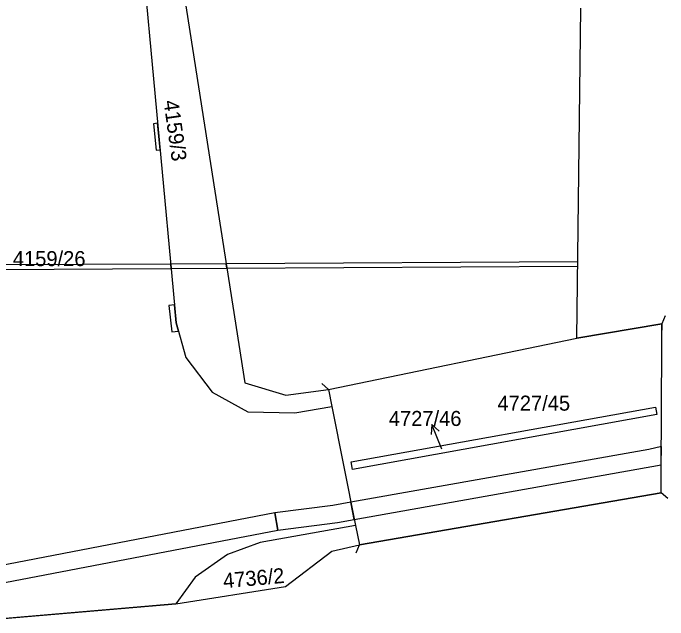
# Model space of a CAD drawing. Extents: x -756746 to -753363, y -1166406 to -1161727.
# Drawn here: x -754890.9 to -754816.8, y -1166015.4 to -1165946.8 of the extents above; entities that cross this region are included whole.
import ezdxf

# ---------------------------------------------------------------- set-up
doc = ezdxf.new("R2010")
doc.units = 0
for name, color, linetype in [('Hranice kat_území', 7, 'Continuous'), ('Hranice parcel', 7, 'Continuous'), ('Parcelní čísla', 7, 'Continuous'), ('Pop  PČ popisy', 7, 'Continuous'), ('Vnitřní kresba', 7, 'Continuous'), ('Věcná břemena k části', 7, 'Continuous')]:
    doc.layers.add(name, color=color, linetype=linetype)

msp = doc.modelspace()

# ---------------------------------------------------------------- linework, layer by layer
at = {"layer": 'Hranice kat_území'}
msp.add_lwpolyline([(-754893.74, -1166015.45), (-754872.53, -1166013.65), (-754860.12, -1166011.68), (-754854.85, -1166007.66), (-754851.75, -1166006.95), (-754817.6, -1166001.07), (-754817.59, -1165998.61), (-754817.54, -1165984.54), (-754817.53, -1165982.66), (-754817.53, -1165981.96), (-754827.13, -1165983.58), (-754826.69, -1165946.26)], dxfattribs=at)
at = {"layer": 'Hranice parcel'}
for p, q in [((-754827.13, -1165983.58), (-754826.69, -1165946.26)), ((-754827.13, -1165983.58), (-754817.53, -1165981.96)), ((-754817.54, -1165984.54), (-754817.53, -1165982.66)), ((-754817.53, -1165981.96), (-754817.53, -1165982.66)), ((-754855.25, -1165989.37), (-754827.13, -1165983.58)), ((-754817.59, -1165998.61), (-754817.54, -1165984.54)), ((-754855.25, -1165989.37), (-754854.87, -1165991.29)), ((-754854.87, -1165991.29), (-754852.19, -1166004.76)), ((-754817.6, -1166001.07), (-754817.59, -1165998.61)), ((-754817.6, -1166001.07), (-754851.75, -1166006.95)), ((-754852.19, -1166004.76), (-754851.75, -1166006.95)), ((-754872.53, -1166013.65), (-754860.12, -1166011.68)), ((-754872.53, -1166013.65), (-754893.74, -1166015.45))]:
    msp.add_line(p, q, dxfattribs=at)
for points in [[(-754986.88, -1165279.38), (-754990.41, -1165279.86), (-754980.99, -1165331.36), (-754966.52, -1165403.04), (-754962.21, -1165426.7), (-754948.35, -1165495.48), (-754937.5, -1165549.21), (-754928.46, -1165594.05), (-754928.31, -1165595.05), (-754927.98, -1165597.22), (-754926.04, -1165609.85), (-754919.91, -1165650.59), (-754911.7, -1165704.69), (-754902.24, -1165767.33), (-754892.9, -1165829.68), (-754885.35, -1165879.53), (-754876.62, -1165937.17), (-754872.47, -1165981.85), (-754871.4, -1165985.78), (-754868.4, -1165989.67), (-754864.36, -1165991.91), (-754859.05, -1165992.04), (-754854.87, -1165991.29)], [(-754923.98, -1165615.89), (-754912.58, -1165682.53), (-754887.89, -1165840.42), (-754864.72, -1165988.62), (-754860.06, -1165990.02), (-754855.25, -1165989.37)], [(-754818.23, -1165991.39), (-754818.08, -1165992.23), (-754852.53, -1165998.42), (-754852.66, -1165997.56), (-754818.23, -1165991.39)], [(-754852.19, -1166004.76), (-754862.97, -1166006.68), (-754866.66, -1166008.06), (-754870.31, -1166010.61), (-754872.53, -1166013.65)], [(-754860.12, -1166011.68), (-754854.85, -1166007.66), (-754851.75, -1166006.95)]]:
    msp.add_lwpolyline(points, dxfattribs=at)
at = {"layer": 'Pop  PČ popisy'}
for p, q in [((-754843.544, -1165993.358), (-754843.633, -1165994.474)), ((-754842.42, -1165996.14), (-754843.544, -1165993.358)), ((-754843.544, -1165993.358), (-754842.705, -1165994.098))]:
    msp.add_line(p, q, dxfattribs=at)
at = {"layer": 'Vnitřní kresba'}
for p, q in [((-754817.139, -1165981.039), (-754817.529, -1165981.96)), ((-754856.005, -1165988.713), (-754855.25, -1165989.369)), ((-754816.845, -1166001.727), (-754817.6, -1166001.071)), ((-754852.125, -1166007.877), (-754851.751, -1166006.95))]:
    msp.add_line(p, q, dxfattribs=at)
at = {"layer": 'Věcná břemena k části'}
for points in [[(-754875.04, -1165959.32), (-754874.72, -1165962.31), (-754874.29, -1165962.26), (-754874.57, -1165959.27)], [(-754892.95, -1165975.3), (-754892.96, -1165975.81), (-754873.04, -1165975.7), (-754873.09, -1165975.2)], [(-754892.96, -1165975.81), (-754873.04, -1165975.7), (-754873.09, -1165975.2), (-754892.95, -1165975.3)], [(-754892.95, -1165975.3), (-754892.96, -1165975.81), (-754873.04, -1165975.7), (-754873.09, -1165975.2)], [(-754866.75, -1165975.66), (-754866.82, -1165975.16), (-754873.09, -1165975.2), (-754873.04, -1165975.7)], [(-754866.75, -1165975.66), (-754866.82, -1165975.16), (-754873.09, -1165975.2), (-754873.04, -1165975.7)], [(-754866.82, -1165975.16), (-754866.75, -1165975.66), (-754827.03, -1165975.44), (-754827.03, -1165974.94)], [(-754866.82, -1165975.16), (-754866.75, -1165975.66), (-754827.03, -1165975.44), (-754827.03, -1165974.94)], [(-754873.3, -1165979.87), (-754872.98, -1165982.86), (-754872.22, -1165982.78), (-754872.47, -1165981.85), (-754872.66, -1165979.8)], [(-754852.32, -1166004.1), (-754817.59, -1165997.91), (-754817.58, -1165995.85), (-754819.02, -1165996.18), (-754852.71, -1166002.13)], [(-754852.71, -1166002.13), (-754854.75, -1166002.49), (-754861.3, -1166003.32), (-754860.98, -1166005.29), (-754854.24, -1166004.44), (-754852.32, -1166004.1)], [(-754860.98, -1166005.29), (-754861.3, -1166003.32), (-754893.63, -1166009.55), (-754893.67, -1166011.56)]]:
    msp.add_lwpolyline(points, close=True, dxfattribs=at)

# ---------------------------------------------------------------- texts
at = {"layer": 'Parcelní čísla'}
for s, rotation, p in [('4159/3', 278, (-754873.911, -1165956.768)), ('4736/2', 5, (-754867.095, -1166011.866))]:
    msp.add_text(s, height=1.7, rotation=rotation, dxfattribs=at).set_placement(p)
for s, p in [('4159/26', (-754890.95, -1165975.43)), ('4727/45', (-754836.126, -1165991.78)), ('4727/46', (-754848.416, -1165993.51))]:
    msp.add_text(s, height=1.7, dxfattribs=at).set_placement(p)

doc.saveas('drawing.dxf')
